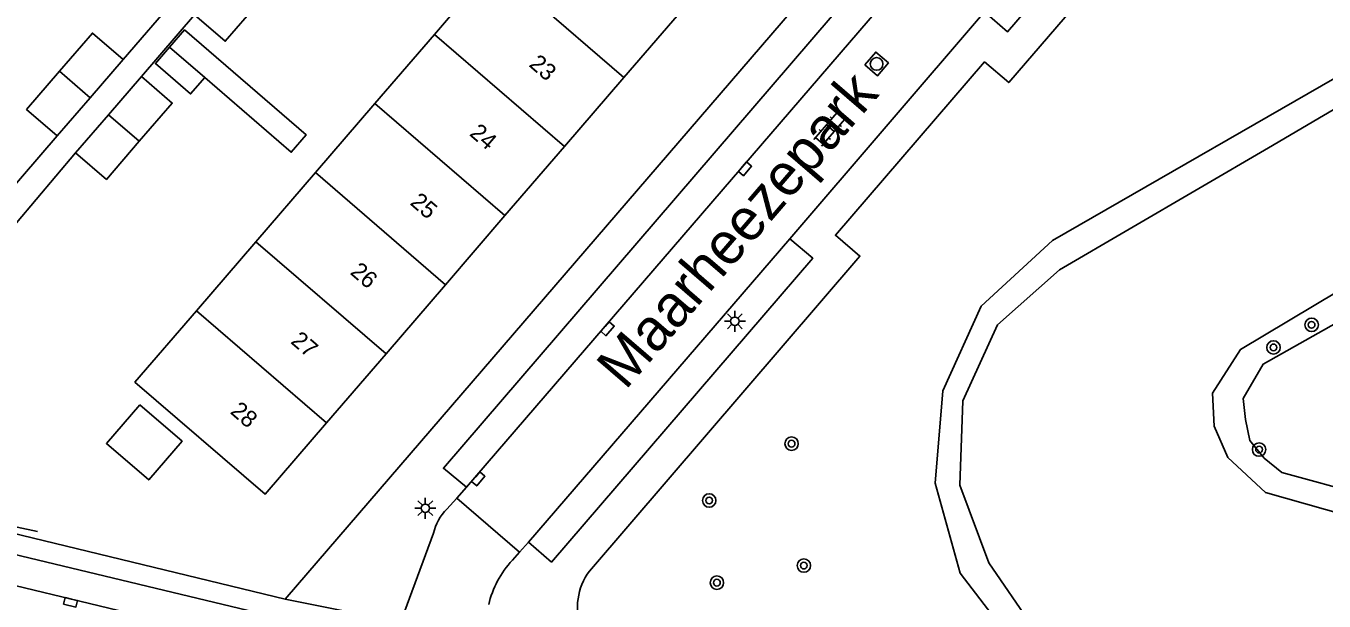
# Model space of a CAD drawing. Extents: x 124000 to 128010, y 398999 to 403000.
# Drawn here: x 127424.8 to 127502.1, y 400059.5 to 400093.7 of the extents above; entities that cross this region are included whole.
import ezdxf

# ---------------------------------------------------------------- set-up
doc = ezdxf.new("R2010")
doc.units = 0
for name, color, linetype in [('gg-afsc-erfafscheiding', 7, 'Continuous'), ('gg-afsc-hekwerk', 7, 'Continuous'), ('gg-anno-huisnummerreeks BGT', 7, 'Continuous'), ('gg-anno-openbare ruimte label', 7, 'Continuous'), ('gg-bbg-gedigitaliseerde bijgebouw', 7, 'Continuous'), ('gg-bbg-hoofdgebouw', 7, 'Continuous'), ('gg-bbg-luifel en loopbrug', 7, 'Continuous'), ('gg-bbg-tussenscheiding', 7, 'Continuous'), ('gg-knt-verharding', 7, 'Continuous'), ('gg-knt-verharding nz', 7, 'Continuous'), ('gg-kntw-beschoeiing', 7, 'Continuous'), ('gt-grn-groengrens', 7, 'Continuous'), ('gt-grn-weggrens', 7, 'Continuous'), ('gt-symb-boom', 7, 'Continuous'), ('gt-symb-klinker verharding', 7, 'Continuous'), ('gt-symb-kolk', 7, 'Continuous'), ('gt-symb-lichtmast', 7, 'Continuous'), ('gt-symb-rioolschacht', 7, 'Continuous')]:
    doc.layers.add(name, color=color, linetype=linetype)

# ---------------------------------------------------------------- blocks, each defined once
blk = doc.blocks.new('gt0-LMAST')
at = {"layer": 'gt-symb-lichtmast'}
for p, q in [((-0.182, 0.173), (-0.447, 0.438)), ((-0.005, 0.246), (-0.005, 0.621)), ((0.172, 0.173), (0.437, 0.438)), ((-0.255, -0.004), (-0.63, -0.004)), ((-0.182, -0.181), (-0.447, -0.446)), ((-0.005, -0.254), (-0.005, -0.629)), ((0.437, -0.446), (0.172, -0.181)), ((0.245, -0.004), (0.62, -0.004))]:
    blk.add_line(p, q, dxfattribs=at)
blk.add_circle((-0.005, -0.004), 0.25, dxfattribs=at)
blk = doc.blocks.new('gt0-KOLK')
at = {"layer": 'gt-symb-kolk'}
blk.add_lwpolyline([(0, 0), (0.375, 0), (0.375, 0.4), (-0.375, 0.4), (-0.375, 0), (0, 0)], dxfattribs=at)
blk = doc.blocks.new('gt0-BOOM')
at = {"layer": 'gt-symb-boom'}
for radius in [0.4, 0.2]:
    blk.add_circle((0, 0), radius, dxfattribs=at)
blk = doc.blocks.new('gt0-KL1')
at = {"layer": 'gt-symb-klinker verharding'}
for p, q in [((-1.15, 0.3), (1.15, 0.3)), ((-1, -0.3), (-1, 0.3)), ((-0.5, 0.3), (-0.5, 0.45)), ((0, -0.3), (0, 0.3)), ((0.5, 0.3), (0.5, 0.45)), ((1, -0.3), (1, 0.3)), ((-1.15, -0.3), (1.15, -0.3)), ((-0.5, -0.45), (-0.5, -0.3)), ((0.5, -0.45), (0.5, -0.3))]:
    blk.add_line(p, q, dxfattribs=at)
blk = doc.blocks.new('gt0-RS')
at = {"layer": 'gt-symb-rioolschacht'}
blk.add_lwpolyline([(-0.5, -0.5), (0.5, -0.5), (0.5, 0.5), (-0.5, 0.5)], close=True, dxfattribs=at)
blk.add_circle((0, 0), 0.375, dxfattribs=at)

msp = doc.modelspace()

# ---------------------------------------------------------------- linework, layer by layer
at = {"layer": 'gg-afsc-erfafscheiding'}
for p, q in [((127430.626, 400091.717), (127433.783, 400095.379)), ((127434.876, 400094.375), (127431.714, 400090.705)), ((127423.552, 400083.51), (127426.709, 400087.172)), ((127427.797, 400086.16), (127413.278, 400069.053))]:
    msp.add_line(p, q, dxfattribs=at)
at = {"layer": 'gg-afsc-hekwerk'}
msp.add_line((127417.994, 400065.262), (127425.534, 400063.643), dxfattribs=at)
at = {"layer": 'gg-bbg-gedigitaliseerde bijgebouw'}
for p, q in [((127428.667, 400089.445), (127430.626, 400091.717)), ((127429.755, 400088.432), (127431.714, 400090.705)), ((127426.709, 400087.172), (127428.667, 400089.445)), ((127427.797, 400086.16), (127429.755, 400088.432))]:
    msp.add_line(p, q, dxfattribs=at)
for points in [[(127438.663, 400095.073), (127436.705, 400092.8), (127434.876, 400094.375)], [(127426.838, 400091.019), (127428.797, 400093.292), (127430.626, 400091.717)], [(127435.484, 400090.65), (127440.63, 400086.207), (127441.515, 400087.232), (127434.277, 400093.481), (127433.392, 400092.457)], [(127435.484, 400090.65), (127434.64, 400089.672), (127432.547, 400091.479), (127433.392, 400092.457)], [(127426.838, 400091.019), (127424.88, 400088.747), (127426.709, 400087.172)], [(127431.584, 400086.858), (127433.543, 400089.13), (127431.714, 400090.705)], [(127431.584, 400086.858), (127429.626, 400084.585), (127427.797, 400086.16)]]:
    msp.add_lwpolyline(points, dxfattribs=at)
at = {"layer": 'gg-bbg-hoofdgebouw'}
for p, q in [((127452.682, 400097.314), (127449.143, 400093.207)), ((127460.42, 400090.654), (127463.958, 400094.762)), ((127449.143, 400093.207), (127445.602, 400089.099)), ((127456.882, 400086.546), (127460.42, 400090.654)), ((127445.602, 400089.099), (127442.063, 400084.991)), ((127453.343, 400082.436), (127456.882, 400086.546)), ((127442.063, 400084.991), (127438.523, 400080.884)), ((127449.805, 400078.328), (127453.343, 400082.436)), ((127438.523, 400080.884), (127434.984, 400076.777)), ((127446.267, 400074.22), (127449.805, 400078.328)), ((127442.728, 400070.111), (127446.267, 400074.22))]:
    msp.add_line(p, q, dxfattribs=at)
msp.add_lwpolyline([(127442.728, 400070.111), (127439.07, 400065.863), (127431.326, 400072.532), (127434.984, 400076.777)], dxfattribs=at)
at = {"layer": 'gg-bbg-luifel en loopbrug'}
msp.add_lwpolyline([(127431.617, 400071.189), (127429.633, 400068.891), (127432.148, 400066.719), (127434.133, 400069.017), (127431.617, 400071.189)], dxfattribs=at)
at = {"layer": 'gg-bbg-tussenscheiding'}
for p, q in [((127460.42, 400090.654), (127452.682, 400097.314)), ((127456.882, 400086.546), (127449.143, 400093.207)), ((127433.392, 400092.457), (127435.484, 400090.65)), ((127426.838, 400091.019), (127428.667, 400089.445)), ((127429.755, 400088.432), (127431.584, 400086.858)), ((127453.343, 400082.436), (127445.602, 400089.099)), ((127449.805, 400078.328), (127442.063, 400084.991)), ((127446.267, 400074.22), (127438.523, 400080.884)), ((127442.728, 400070.111), (127434.984, 400076.777))]:
    msp.add_line(p, q, dxfattribs=at)
at = {"layer": 'gg-knt-verharding'}
for p, q in [((127494.431, 400122.509), (127440.273, 400059.631)), ((127470.281, 400081.063), (127481.872, 400094.546)), ((127450.473, 400065.636), (127451.052, 400066.281)), ((127454.211, 400062.416), (127450.473, 400065.636)), ((127454.74, 400063.008), (127454.211, 400062.416))]:
    msp.add_line(p, q, dxfattribs=at)
for points in [[(127493.706, 400115.813), (127492.3, 400117.008), (127449.677, 400067.409), (127451.052, 400066.281)], [(127500.407, 400113.054), (127501.828, 400111.817), (127483.319, 400090.344), (127481.878, 400091.572), (127472.998, 400081.267), (127474.459, 400080.025), (127458.363, 400061.292)], [(127498.791, 400111.422), (127483.244, 400093.373), (127481.872, 400094.546)], [(127470.281, 400081.063), (127471.657, 400079.899), (127456.11, 400061.83), (127454.74, 400063.008)], [(127440.662, 400056.479), (127441.029, 400058.235), (127413.024, 400064.966), (127412.605, 400063.219)], [(127440.273, 400059.631), (127418.079, 400065.006), (127418.149, 400065.183), (127417.994, 400065.262)]]:
    msp.add_lwpolyline(points, dxfattribs=at)
msp.add_arc((127461.278, 400059.138), 3.625, 143.53281, 256.92625, dxfattribs=at)
at = {"layer": 'gg-knt-verharding nz'}
for p, q in [((127493.706, 400115.813), (127451.052, 400066.281)), ((127470.281, 400081.063), (127454.74, 400063.008)), ((127449.887, 400064.983), (127450.473, 400065.636)), ((127412.605, 400063.219), (127440.662, 400056.479)), ((127454.211, 400062.416), (127453.784, 400061.938))]:
    msp.add_line(p, q, dxfattribs=at)
msp.add_lwpolyline([(127449.095, 400063.542), (127447.182, 400058.392), (127447.114, 400058.267)], dxfattribs=at)
for centre, radius, start, end in [((127451.931, 400062.921), 2.903, 134.75649, 167.65551), ((127457.904, 400058.036), 5.674, 136.55092, 167.11481)]:
    msp.add_arc(centre, radius, start, end, dxfattribs=at)
at = {"layer": 'gg-kntw-beschoeiing'}
for points in [[(127572.074, 400153.006), (127568.906, 400148.721), (127562.968, 400141.18), (127559.31, 400137.797), (127555.309, 400134.833), (127550.943, 400132.355), (127546.829, 400129.513), (127543.925, 400125.41), (127542.387, 400120.66), (127541.643, 400115.717), (127539.71, 400111.071), (127537.393, 400107.84), (127523.734, 400091.975), (127520.084, 400088.577), (127515.971, 400085.734), (127497.096, 400074.479), (127495.44, 400071.882), (127495.539, 400069.919), (127496.357, 400068.052), (127498.601, 400065.966), (127508.246, 400063.227), (127509.944, 400060.854), (127512.576, 400060.229)], [(127524.542, 400123.013), (127524.127, 400122.544), (127523.844, 400121.898), (127523.297, 400119.945), (127521.403, 400111.176), (127520.835, 400106.253), (127519.013, 400101.549), (127516.125, 400097.5), (127512.189, 400094.361), (127498.774, 400086.47), (127486.328, 400079.213), (127482.641, 400075.939), (127480.576, 400071.422), (127480.403, 400066.413), (127482.135, 400061.777), (127484.682, 400058.061), (127485.329, 400057.904)]]:
    msp.add_lwpolyline(points, dxfattribs=at)
at = {"layer": 'gt-grn-groengrens'}
for points in [[(127573.668, 400152.762), (127568.374, 400145.721), (127564.429, 400140.727), (127560.684, 400136.782), (127556.189, 400133.785), (127551.944, 400131.338), (127547.999, 400128.492), (127545.353, 400124.646), (127544.104, 400121.001), (127543.205, 400115.158), (127541.457, 400109.865), (127525.078, 400090.938), (127521.732, 400087.542), (127516.987, 400084.046), (127498.46, 400073.609), (127497.262, 400071.562), (127497.411, 400070.313), (127497.661, 400069.065), (127498.51, 400068.016), (127499.559, 400067.167), (127509.447, 400064.47), (127511.095, 400062.323), (127512.965, 400061.866)], [(127486.076, 400055.643), (127483.479, 400057.179), (127480.432, 400061.174), (127478.934, 400066.518), (127479.384, 400072.011), (127481.681, 400077.055), (127485.926, 400080.95), (127505.102, 400091.987), (127511.494, 400095.982), (127514.99, 400098.379), (127517.687, 400102.374), (127519.235, 400106.669), (127519.484, 400109.765), (127522.381, 400123.198), (127524.05, 400125.319)]]:
    msp.add_lwpolyline(points, dxfattribs=at)
at = {"layer": 'gt-grn-weggrens'}
msp.add_line((127447.114, 400058.267), (127440.273, 400059.631), dxfattribs=at)

# ---------------------------------------------------------------- block references
at = {"layer": 'gt-symb-boom'}
for p in [(127501.335, 400075.941), (127499.068, 400074.596), (127470.395, 400068.871), (127498.209, 400068.521), (127465.494, 400065.493), (127471.127, 400061.622), (127465.954, 400060.606)]:
    msp.add_blockref('gt0-BOOM', p, dxfattribs=at)
at = {"layer": 'gt-symb-klinker verharding', "rotation": 49.29925519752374}
msp.add_blockref('gt0-KL1', (127472.697, 400087.64), dxfattribs=at)
at = {"layer": 'gt-symb-kolk'}
for p, rotation in [((127467.472, 400085.347), -130.7815671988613), ((127459.294, 400075.84), -130.70074480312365), ((127451.602, 400066.908), -130.7441611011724), ((127427.544, 400059.629), 166.46414363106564)]:
    msp.add_blockref('gt0-KOLK', p, dxfattribs=dict(at, rotation=rotation))
at = {"layer": 'gt-symb-lichtmast'}
for p in [(127467.025, 400076.156), (127448.609, 400065.038)]:
    msp.add_blockref('gt0-LMAST', p, dxfattribs=at)
at = {"layer": 'gt-symb-rioolschacht', "rotation": -40.37762975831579}
msp.add_blockref('gt0-RS', (127475.455, 400091.457), dxfattribs=at)

# ---------------------------------------------------------------- texts
at = {"layer": 'gg-anno-huisnummerreeks BGT'}
for s, p in [('23', (127454.718, 400091.353)), ('24', (127451.179, 400087.243)), ('25', (127447.641, 400083.135)), ('26', (127444.078, 400078.999)), ('27', (127440.538, 400074.888)), ('28', (127436.941, 400070.712))]:
    msp.add_text(s, height=1, rotation=319.3, dxfattribs=at).set_placement(p)
at = {"layer": 'gg-anno-openbare ruimte label'}
msp.add_text('Maarheezepark', height=2.5, rotation=49.3, dxfattribs=at).set_placement((127460.512, 400072.011))

doc.saveas('drawing.dxf')
